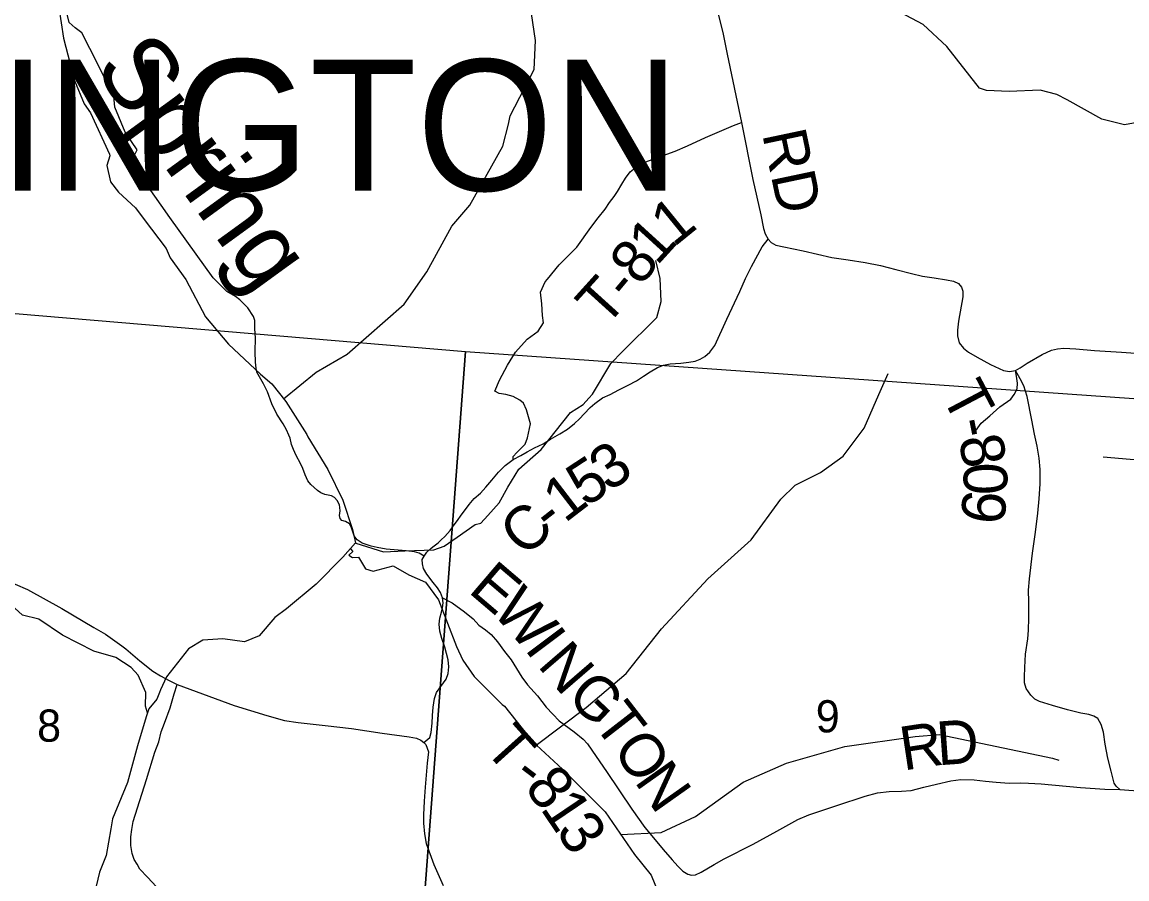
# Model space of a CAD drawing. Extents: x 1878108 to 2183446, y 146837 to 508383.
# Drawn here: x 1994161 to 2001746, y 367218 to 373098 of the extents above; entities that cross this region are included whole.
import ezdxf

# ---------------------------------------------------------------- set-up
doc = ezdxf.new("R2010")
doc.units = 0
for name, color, linetype in [('GM_X_County_Road', 7, 'Continuous'), ('GM_X_County_Road_Text', 7, 'Continuous'), ('GM_X_Minor_River', 7, 'Continuous'), ('GM_X_Minor_River_Text', 7, 'Continuous'), ('GM_X_Section', 7, 'Continuous'), ('GM_X_Section_Text', 7, 'Continuous'), ('GM_X_Township_Road', 7, 'Continuous'), ('GM_X_Township_Road_Text', 7, 'Continuous'), ('GM_X_Township_ROW', 7, 'Continuous'), ('GM_X_Township_Text', 7, 'Continuous')]:
    doc.layers.add(name, color=color, linetype=linetype)

msp = doc.modelspace()

# ---------------------------------------------------------------- linework, layer by layer
at = {"layer": 'GM_X_County_Road'}
for points in [[(1998930.4948730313, 373190.1173885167), (1998974.7430336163, 373015.04857924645), (1999001.6766965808, 372878.4564313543), (1999100.7540996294, 372408.07924600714), (1999178.6693389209, 372018.50304955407), (1999233.4985813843, 371774.1762498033), (1999251.4658765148, 371682.43100490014), (1999262.356077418, 371644.31751765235), (1999282.5563246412, 371607.7646893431), (1999304.1972899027, 371585.20062929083), (1999334.8405861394, 371567.96377515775), (1999391.339163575, 371554.5573330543), (1999522.5307755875, 371528.70205185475), (1999719.7969951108, 371482.73710749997), (1999832.794149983, 371467.41545938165), (1999948.6641138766, 371447.3057962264), (2000054.9580476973, 371427.19613307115), (2000160.2943785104, 371400.3832488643), (2000266.5883123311, 371372.6127616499), (2000342.238949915, 371355.37590751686), (2000421.7199995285, 371341.9694654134), (2000507.9042701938, 371329.5206263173), (2000554.826817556, 371319.9445962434), (2000589.300525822, 371303.6653451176), (2000609.4101889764, 371279.7252699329), (2000619.943822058, 371251.95478271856), (2000619.943822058, 371212.6930594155), (2000589.3005258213, 371046.0701361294), (2000583.5549077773, 370982.8683376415), (2000583.5549077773, 370945.5218203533), (2000595.046143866, 370897.6416699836), (2000624.7318370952, 370859.337549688), (2000658.2479423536, 370833.4822684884), (2000718.5769318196, 370798.0509572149), (2000808.591614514, 370747.29799782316), (2000898.6062972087, 370707.07867151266), (2000939.7832265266, 370699.4178474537), (2000980.0025528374, 370706.12106850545), (2001013.5186580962, 370725.2731286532), (2001061.3988084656, 370757.8316309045), (2001163.8623302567, 370816.2454143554), (2001228.0217317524, 370845.93110758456), (2001270.1562640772, 370856.4647406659), (2001313.2483994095, 370860.2951526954), (2001394.644655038, 370855.5071376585), (2001522.963458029, 370844.9735045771), (2001709.612058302, 370832.4932416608), (2001962.5032384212, 370814.33020834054)], [(1996918.0205916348, 368154.67707499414), (1996960.4898104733, 368188.1514093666), (1996969.1470592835, 368223.7423211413), (1996975.8804750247, 368287.2288124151), (1996978.7662246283, 368340.13422181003), (1996983.5758073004, 368396.8872973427), (1996991.2711395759, 368455.5642059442), (1997006.6618041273, 368497.88853346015), (1997035.519300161, 368539.25094444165), (1997071.1102119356, 368589.2706042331), (1997086.500876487, 368627.74726561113), (1997091.310459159, 368672.9573427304), (1997086.500876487, 368721.053169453), (1997063.41487966, 368808.5875740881), (1997042.252715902, 368868.2263992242), (1997027.8239678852, 368919.20797555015), (1997024.9382182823, 368965.3799692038), (1997027.8239678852, 369006.7423801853), (1997039.3669662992, 369048.10479116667), (1997048.0242151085, 369078.88612026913), (1997051.8718812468, 369112.553198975), (1997048.0242151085, 369146.2202776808), (1997033.5954670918, 369182.7731059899), (1997012.4333033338, 369214.51635162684), (1996982.6138907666, 369252.0310964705), (1996940.2895632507, 369309.7460885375), (1996916.2416498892, 369347.26083338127), (1996909.508234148, 369379.9659955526), (1996907.5844010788, 369409.7854081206), (1996920.7226158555, 369433.82363501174), (1996939.327646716, 369460.7669844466), (1996968.1851427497, 369486.73873087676), (1996990.309223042, 369504.05322849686), (1997016.2809694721, 369525.2153922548), (1997037.44313323, 369545.41563947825), (1997063.41487966, 369568.50163630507), (1997099.9677079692, 369609.86404728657), (1997126.9013709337, 369647.37879213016), (1997149.0254512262, 369677.1982046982), (1997174.0352811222, 369713.75103300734), (1997198.4334166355, 369744.86418332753), (1997229.8264401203, 369786.85668962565), (1997264.4554353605, 369828.21910060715), (1997306.7797628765, 369865.7338454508), (1997345.2564242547, 369905.17242336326), (1997384.6950021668, 369954.23016662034), (1997430.866995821, 370010.02132561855), (1997477.0389894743, 370055.2314027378), (1997531.8682319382, 370095.63189718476), (1997583.811724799, 370122.56556014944), (1997628.0598853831, 370148.5373065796), (1997678.0795451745, 370175.47096954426), (1997737.718370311, 370204.32846557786), (1997787.7380301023, 370236.0717112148), (1997853.1483544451, 370271.6626229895), (1997904.1299307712, 370305.32970169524), (1997954.1495905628, 370342.8444465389), (1997987.8166692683, 370375.5496087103), (1998020.5218314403, 370410.17860395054), (1998061.8842424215, 370453.4648480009), (1998093.6274880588, 370479.4365944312), (1998145.5709809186, 370518.8751723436), (1998197.514473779, 370542.92308570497), (1998257.1532989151, 370573.7044148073), (1998321.4298583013, 370606.18135832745), (1998379.3166987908, 370636.2289895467), (1998427.4125255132, 370667.0103186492), (1998473.5845191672, 370697.7916477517), (1998522.642262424, 370728.57297685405), (1998564.0046734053, 370743.00172487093), (1998610.1766670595, 370751.65897368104), (1998683.282323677, 370757.43047288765), (1998739.0734826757, 370764.1638886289), (1998781.3978101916, 370771.8592209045), (1998816.9887219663, 370785.32605238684), (1998847.770051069, 370803.60246654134), (1998881.4371297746, 370833.42187910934), (1998916.0661250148, 370878.63195622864), (1998999.752863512, 371059.47226470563), (1999088.2491846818, 371249.931738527), (1999127.6877625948, 371337.46614316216), (1999169.050173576, 371420.19096512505), (1999241.19391366, 371554.8592799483), (1999282.5563246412, 371607.7646893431)], [(1994028.7547166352, 369277.9359833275), (1994196.5350523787, 369203.2607139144), (1994432.228023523, 369073.22321259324), (1994653.6981429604, 368943.1857112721), (1994733.955663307, 368898.48532019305), (1994844.4286803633, 368816.4428589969)], [(1994844.4286803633, 368816.4428589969), (1994872.120508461, 368795.8776043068), (1994969.648634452, 368713.58824800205), (1995059.04941661, 368644.5058254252), (1995110.8612335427, 368610.98053211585), (1995170.8003943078, 368578.47115678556), (1995225.6599651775, 368552.05728932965), (1995615.7304953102, 368407.4683792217), (1995839.8570478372, 368340.1342218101), (1995962.9823642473, 368304.5433100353), (1996056.2882680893, 368291.07647855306), (1996241.938159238, 368269.9143147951), (1996422.7784677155, 368250.675984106), (1996633.4381887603, 368217.9708219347), (1996818.126163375, 368193.92290857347), (1996869.107739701, 368183.3418266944), (1996898.927152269, 368169.87499521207), (1996918.0205916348, 368154.67707499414), (1996933.5561475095, 368141.01749917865), (1996949.9087285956, 368090.03592285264), (1996941.2514797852, 368012.120683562), (1996927.784648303, 367846.6710396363), (1996922.0131490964, 367752.40321926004), (1996916.2416498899, 367658.1353988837), (1996917.2035664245, 367599.4584902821), (1996922.975065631, 367526.35283366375), (1996935.4799805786, 367459.9805927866), (1996987.4234734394, 367315.69311261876), (1997050.909964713, 367173.32946552)]]:
    msp.add_lwpolyline(points, dxfattribs=at)
at = {"layer": 'GM_X_Minor_River'}
for points in [[(2002203.6199999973, 372480.86), (2001730.2199999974, 372391.87), (2001574.3399999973, 372431.64), (2001336.4399999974, 372565.39), (2001264.4699999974, 372601.31), (2001150.5599999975, 372631.14), (2000936.7899999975, 372620.74), (2000780.9499999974, 372628.45999999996), (2000732.9799999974, 372644.39999999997), (2000508.8899999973, 372930.39), (2000346.8999999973, 373080.3), (1999929.0699999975, 373305.85), (1999887.0599999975, 373355.85), (1999792.9499999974, 373535.92), (1999642.6599999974, 373934.20999999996), (1999440.5599999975, 374204.20999999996), (1999342.5699999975, 374282.14999999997)], [(1995954.9399999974, 370513.07), (1996180.0399999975, 370695.31), (1996391.6699999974, 370817.88), (1996784.8599999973, 371161.08), (1996940.4399999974, 371383.68), (1997111.8999999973, 371698.43), (1997233.6099999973, 371840.86), (1997460.8999999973, 372245.83999999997), (1997500.6899999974, 372398.13), (1997512.6099999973, 372454.23), (1997676.0699999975, 372772.98), (1997685.8299999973, 372971.27999999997), (1997621.3999999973, 373405.76), (1997595.1899999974, 373612.01), (1997603.0499999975, 373736.19), (1997588.9299999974, 373848.32), (1997652.7299999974, 373964.6), (1997744.5299999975, 374058.89999999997), (1997744.3099999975, 374247.16)], [(1994412.6199999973, 373199.14), (1994444.7899999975, 372986.55), (1994521.0199999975, 372697.79), (1994587.1299999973, 372537.41), (1994631.1699999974, 372475.29), (1994761.3699999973, 372192.64999999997), (1994763.3799999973, 372180.62), (1994743.4399999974, 372114.38), (1994767.5299999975, 372002.07), (1994821.5699999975, 371929.94), (1994939.6199999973, 371823.82), (1994999.6599999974, 371743.67), (1995149.7799999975, 371543.3), (1995177.8199999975, 371479.14999999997), (1995283.9199999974, 371330.87), (1995420.0899999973, 371076.32), (1995578.1899999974, 370888), (1995796.2899999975, 370681.73), (1995874.3099999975, 370615.64999999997), (1995970.3799999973, 370493.43), (1996114.5199999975, 370266.98), (1996122.5299999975, 370250.95), (1996260.6699999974, 370026.48), (1996362.8299999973, 369816), (1996428.9799999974, 369615.5), (1996449.0499999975, 369523.24), (1996363.1699999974, 369424.8), (1996179.4099999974, 369239.94), (1995975.6399999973, 369071.08999999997), (1995895.7199999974, 369012.77999999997), (1995787.8699999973, 368886.20999999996), (1995687.9499999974, 368843.92), (1995537.9899999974, 368865.75), (1995402.0499999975, 368855.49), (1995302.1499999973, 368797.14999999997), (1995152.3799999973, 368604.32), (1995110.4699999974, 368515.98), (1995104.4899999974, 368497.91), (1995086.5399999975, 368451.74), (1995030.6199999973, 368385.44), (1995012.6699999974, 368331.25), (1994952.8799999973, 368130.54), (1994885.1299999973, 367879.66), (1994781.3799999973, 367630.73), (1994769.4499999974, 367560.49), (1994737.6299999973, 367377.88), (1994691.7499999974, 367263.45), (1994669.8399999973, 367167.13)], [(1996451.3299999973, 369522.31), (1996641.2599999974, 369461.5), (1996787.1899999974, 369469.76999999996), (1996987.1099999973, 369476.12), (1997059.0599999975, 369502.31), (1997146.9699999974, 369562.63), (1997270.8399999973, 369651.11), (1997310.8099999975, 369659.2), (1997358.7499999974, 369711.44), (1997436.6399999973, 369797.83), (1997494.5299999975, 369906.26), (1997570.3899999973, 370030.76999999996), (1997724.2099999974, 370165.43), (1997925.8999999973, 370418.52999999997), (1998013.8199999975, 370472.83999999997), (1998051.7699999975, 370517.04), (1998075.7299999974, 370545.16), (1998203.4999999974, 370754.01), (1998283.3799999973, 370838.39999999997), (1998519.0899999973, 371069.49), (1998548.9799999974, 371179.87), (1998540.8499999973, 371338.35), (1998510.7499999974, 371462.68)], [(1997690.9599999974, 368136.35), (1998032.7099999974, 368393.45999999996), (1998308.1399999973, 368628.3), (1998551.5399999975, 368933.17), (1998868.8099999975, 369278.24), (1999166.1899999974, 369545.16), (1999369.6499999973, 369823.93), (1999467.4399999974, 369920.24), (1999643.1599999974, 370006.69), (1999796.8699999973, 370119.13), (1999942.4999999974, 370311.67), (2000042.1199999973, 370542.17), (2000107.2799999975, 370686.74)], [(2003966.2599999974, 370286.99), (2003832.4699999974, 370232.67), (2003543.0399999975, 370005.82), (2003263.4799999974, 369875.12), (2003163.6099999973, 369848.91), (2003045.7499999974, 369842.68), (2002220.4099999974, 370021.43), (2001952.6299999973, 370079.01), (2001582.9799999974, 370112.39)], [(1996414.6799999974, 369483.85), (1996431.1099999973, 369465.04), (1996403.1399999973, 369438.91), (1996429.1399999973, 369422.91), (1996471.1299999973, 369424.98), (1996517.1799999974, 369346.82), (1996571.1699999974, 369328.85), (1996709.0799999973, 369367.2), (1996815.0999999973, 369305.18), (1996931.0999999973, 369253.20999999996), (1997019.1699999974, 369132.98), (1997143.4099999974, 368812.2), (1997185.4699999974, 368717.98), (1997263.5399999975, 368607.76999999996), (1997455.6299999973, 368415.49), (1997473.6299999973, 368403.49), (1997661.7699999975, 368163.06), (1997871.8499999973, 367970.81), (1998163.9999999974, 367678.39999999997), (1998364.1799999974, 367385.82), (1998480.2599999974, 367243.58), (1998576.4399999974, 367009.01)], [(1995021.9299999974, 368357.89999999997), (1995007.8999999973, 368403.95), (1995009.7899999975, 368498.08), (1994957.7099999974, 368616.14), (1994909.6999999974, 368668.13), (1994803.7299999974, 368738.02999999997), (1994653.8399999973, 368781.82), (1994437.9399999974, 368891.58), (1994275.9899999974, 369001.44), (1994164.0799999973, 369027.26999999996), (1993932.0899999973, 369235.13)], [(1998271.3099999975, 367521.56), (1998547.1499999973, 367537.20999999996), (1998784.7699999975, 367645.8), (1999110.1499999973, 367880.72), (1999407.6899999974, 368011.45), (1999809.1399999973, 368126.33999999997), (2000292.5399999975, 368195.32), (2000460.3499999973, 368209.64999999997), (2001235.7199999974, 368046.83999999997), (2001279.0299999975, 368033.56)]]:
    msp.add_lwpolyline(points, dxfattribs=at)
at = {"layer": 'GM_X_Section'}
for points in [[(1997204.250401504, 370837.10235871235), (1996799.9357297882, 365453.8552815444), (1991484.6203816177, 365902.1522979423), (1991912.9971478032, 371283.3746539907)], [(1997204.250401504, 370837.10235871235), (2002509.5386077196, 370464.8420482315), (2002125.2548655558, 365005.5633421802), (1996799.9357297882, 365453.8552815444)]]:
    msp.add_lwpolyline(points, close=True, dxfattribs=at)
at = {"layer": 'GM_X_Township_Road'}
for points in [[(1997767.8336706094, 371333.51774011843), (1997848.3387717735, 371431.73396353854), (1997968.5783385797, 371552.9354468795), (1998064.769992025, 371688.5656782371), (1998115.751568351, 371754.93791911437), (1998163.6873916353, 371815.07001666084), (1998192.7048911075, 371858.82490483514), (1998226.371969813, 371900.1873158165), (1998248.4960501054, 371934.81631105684), (1998278.3154626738, 371984.83597084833), (1998304.2872091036, 372027.16029836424), (1998336.0304547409, 372069.4846258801), (1998381.24053186, 372106.99937072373), (1998442.803190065, 372139.70453289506), (1998530.3375946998, 372171.447778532), (1998644.8056622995, 372212.8101895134), (1998728.492400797, 372249.36301782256), (1998852.579633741, 372306.11609335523), (1999044.0010240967, 372387.87899878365), (1999100.75409963, 372408.07924600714)], [(2000695.3496911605, 370273.96299021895), (2000746.1928284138, 370345.41821014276), (2000803.9066598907, 370396.2613473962), (2000873.9877409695, 370456.72345656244), (2000948.8783080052, 370511.0019409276), (2000971.5515989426, 370541.23299551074), (2000991.4766121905, 370581.0830220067), (2000994.9119593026, 370620.9330485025), (2000987.3541956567, 370666.9666997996), (2000980.0025528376, 370706.12106850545)], [(2001697.633597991, 367831.9850423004), (2001673.0494791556, 367855.47862356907), (2001657.6552906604, 367874.650219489), (2001638.0089386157, 367957.164898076), (2001613.9615088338, 368047.17099240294), (2001596.784773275, 368143.3607115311), (2001585.1045930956, 368225.12197278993), (2001569.3019963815, 368277.3392488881), (2001545.941636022, 368317.87634480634), (2001519.1459285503, 368334.3660109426), (2001484.1053880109, 368346.73326054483), (2001429.826903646, 368354.29102419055), (2001338.446670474, 368377.6513845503), (2001236.0733265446, 368407.8824391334), (2001146.7543016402, 368434.67814660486), (2001113.0878999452, 368452.54195158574), (2001085.6051230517, 368477.9635202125), (2001054.6869990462, 368524.6842409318), (2001043.0068188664, 368563.1601285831), (2001043.6938882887, 368605.7584327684), (2001044.3809577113, 368668.968819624), (2001050.5645825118, 368760.34905279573), (2001066.3671792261, 368865.4706744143), (2001071.1766651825, 368924.5586447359), (2001073.2378734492, 369007.00697541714), (2001072.5508040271, 369118.9992912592), (2001070.2142249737, 369199.9813675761), (2001076.673220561, 369277.02525839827), (2001098.659442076, 369452.91503051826), (2001117.8973859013, 369598.57374805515), (2001133.6999826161, 369728.42986887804), (2001144.006023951, 369825.99372685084), (2001150.189648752, 369928.36707078), (2001150.189648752, 370027.9921370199), (2001144.006023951, 370105.63098174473), (2001129.5775660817, 370187.3922430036), (2001112.4008305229, 370269.1535042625), (2001093.84995612, 370366.03029281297), (2001062.2447626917, 370528.1786764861), (2001038.1973329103, 370601.6951046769), (2001013.4628337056, 370649.7899642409), (2000980.0025528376, 370706.12106850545)], [(1997048.0242151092, 369146.2202776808), (1997112.9697230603, 369112.8156664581), (1997197.4792620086, 369050.9794184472), (1997256.5672323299, 369003.5716283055), (1997296.4172588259, 368960.2862546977), (1997342.450910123, 368927.99399184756), (1997381.6138671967, 368895.0146595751), (1997424.2121713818, 368844.85859174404), (1997471.6199615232, 368779.58699662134), (1997517.6536128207, 368720.4990262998), (1997591.1700410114, 368602.32308565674), (1997630.332998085, 368550.79287898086), (1997699.727009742, 368473.1540342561), (1997759.5020494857, 368396.20225895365), (1997804.1615619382, 368347.4203299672), (1997848.8210743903, 368302.7608175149), (1997949.8202794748, 368226.4961116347), (1998013.7177357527, 368177.71418264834), (1998043.2617209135, 368144.7348503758), (1998101.6626218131, 368058.8511725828), (1998173.8049111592, 367954.4166203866), (1998346.9464055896, 367696.7655870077), (1998436.952499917, 367569.65774387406), (1998519.400830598, 367471.4068164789), (1998561.312065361, 367420.5636792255), (1998623.148313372, 367347.73432045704), (1998662.3112704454, 367306.51015511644), (1998696.6647415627, 367272.15668399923), (1998730.3413001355, 367250.21303726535), (1998756.4397813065, 367243.9868376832), (1998783.235488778, 367246.7351153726), (1998822.3984458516, 367263.9118509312), (1998912.4045401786, 367316.1291270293), (1998981.7985518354, 367356.66622294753), (1999178.9874760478, 367456.9783586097), (1999342.5099985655, 367544.9232446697), (1999487.6434283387, 367625.0970983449), (1999560.998074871, 367658.28969935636), (1999753.377513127, 367720.8130167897), (1999947.8181596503, 367786.7716813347), (2000033.0147680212, 367808.75790284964), (2000112.7148210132, 367817.68980534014), (2000197.9114293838, 367820.43808302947), (2000265.244232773, 367825.2475689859), (2000351.8149799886, 367847.23379050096), (2000439.072796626, 367869.2200120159), (2000536.636654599, 367891.8933029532), (2000604.6565274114, 367900.8252054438), (2000698.09796885, 367898.0769277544), (2000775.7368135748, 367889.14502526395), (2000849.2532417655, 367881.5872616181), (2000936.5110584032, 367876.0907062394), (2001017.58525024, 367876.77777566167), (2001071.2010665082, 367874.4902780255), (2001157.7474123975, 367869.9070814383), (2001426.391556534, 367844.4855128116), (2001595.4106344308, 367833.4924020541), (2001697.633597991, 367831.9850423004), (2001945.7003935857, 367812.60482389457)], [(1995084.4473660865, 367163.29741193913), (1995022.476369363, 367229.3320805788), (1994968.6327164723, 367284.1916514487), (1994951.3621108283, 367319.74878071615), (1994929.4305955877, 367351.4120619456), (1994916.8208995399, 367391.87895723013), (1994906.661719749, 367447.75444607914), (1994907.677637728, 367505.66177088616), (1994914.7890635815, 367556.4576698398), (1994922.916407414, 367611.3172407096), (1994953.3939467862, 367706.8135307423), (1995015.3649435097, 367899.8379467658), (1995072.2563503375, 368086.76685491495), (1995098.6702177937, 368158.89703142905), (1995115.9408234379, 368226.9635360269), (1995138.2910189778, 368286.9026967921), (1995177.9118201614, 368392.5581666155), (1995205.3416055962, 368487.0385386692), (1995225.6599651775, 368552.05728932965)]]:
    msp.add_lwpolyline(points, dxfattribs=at)
at = {"layer": 'GM_X_Township_ROW'}
for points in [[(1996920.7226158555, 369433.82363500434), (1996886.910544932, 369453.4564503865), (1996855.2798979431, 369462.18214610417), (1996796.381451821, 369469.8171298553), (1996660.042456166, 369481.81496148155), (1996597.8718741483, 369492.7220811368), (1996557.5155314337, 369500.35706489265), (1996495.3449494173, 369522.17130420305), (1996461.532878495, 369545.07625546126), (1996439.71863919, 369573.4347665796), (1996421.1765357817, 369627.9703648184), (1996409.1787041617, 369654.14745198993), (1996381.910905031, 369670.5081314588), (1996355.330303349, 369677.47548211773), (1996343.865600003, 369691.08981734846), (1996339.1215870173, 369710.69874054), (1996343.8656000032, 369744.8306142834), (1996343.1490560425, 369767.7600209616), (1996338.8966617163, 369785.14382082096), (1996323.085825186, 369815.76846623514), (1996304.4556822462, 369835.8316971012), (1996285.1089953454, 369845.86331253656), (1996239.9667259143, 369855.17838399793), (1996211.3049675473, 369866.6430873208), (1996188.3755608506, 369883.1235983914), (1996143.9498353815, 369924.6831480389), (1996123.1700605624, 369950.4787305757), (1996104.5399176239, 369990.6051922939), (1996088.059406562, 370034.3143738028), (1996071.5788954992, 370069.425027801), (1996041.4840492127, 370124.5989126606), (1996023.570450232, 370164.72537436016), (1996010.6726589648, 370198.40294046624), (1996000.6410435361, 370242.11212197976), (1995991.3259720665, 370263.60844075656), (1995976.2785489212, 370298.71909475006), (1995951.9160543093, 370340.9951883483), (1995908.9234167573, 370408.3503205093), (1995874.529306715, 370478.5716285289), (1995845.1510043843, 370560.25763989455), (1995817.2057899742, 370616.1480687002), (1995772.0635205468, 370694.967904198), (1995767.047712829, 370722.1965746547), (1995762.748449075, 370764.47266825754), (1995759.8822732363, 370836.1270641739), (1995762.0319051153, 370931.4274107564), (1995757.7326413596, 370993.0501912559), (1995759.1657292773, 371051.09025196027), (1995748.4175698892, 371076.8858344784), (1995709.7241960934, 371137.0755270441), (1995654.5503112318, 371192.9659558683), (1995626.6050968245, 371215.1788186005), (1995567.1319482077, 371249.5729286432), (1995471.8316016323, 371342.0070993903), (1995173.7493145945, 371756.8860517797), (1995013.2434677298, 371987.6132066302), (1994922.9589288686, 372166.749196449), (1994951.6206872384, 372221.20653734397), (1994867.0685000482, 372341.58592248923), (1994796.847192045, 372513.55647270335), (1994791.114840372, 372589.51013240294), (1994626.309729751, 372917.6872657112), (1994570.4193009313, 373025.1688595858), (1994524.5604875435, 373058.1298817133), (1994484.4340258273, 373093.95707966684), (1994470.1031466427, 373151.28059641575)], [(1997531.8682319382, 370095.63189718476), (1997532.8301484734, 370115.8321444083), (1997556.878061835, 370143.72772390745), (1997615.5549704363, 370200.4807994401), (1997630.9456349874, 370245.6908765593), (1997650.183965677, 370340.9206134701), (1997623.2503027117, 370438.07418344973), (1997604.0119720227, 370482.3223440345), (1997577.0783090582, 370502.52259125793), (1997531.8682319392, 370529.4562542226), (1997482.8104886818, 370541.9611691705), (1997435.6765784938, 370549.65650144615), (1997405.857165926, 370564.0852494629), (1997438.562328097, 370641.038572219), (1997493.3915705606, 370743.9636414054), (1997547.483437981, 370832.0766726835), (1997628.0598853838, 370920.95628374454), (1997704.0512916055, 370975.7855262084), (1997740.604119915, 371033.5005182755), (1997732.9087876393, 371083.520178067), (1997729.0611215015, 371164.32116696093), (1997719.441956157, 371245.12215585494), (1997752.1471183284, 371314.3801463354), (1997767.8336706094, 371333.51774011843)]]:
    msp.add_lwpolyline(points, dxfattribs=at)

# ---------------------------------------------------------------- texts
at = {"layer": 'GM_X_County_Road_Text'}
for s, rotation, p in [('RD', 281.88890799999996, (1999241.0687877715, 372330.51666446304)), ('3', 34.238609, (1998187.8415768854, 369869.1707697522)), ('5', 33.200787, (1998028.2668738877, 369764.69462640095)), ('1', 37.521946, (1997886.5719630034, 369655.5976276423)), ('C', 42.549885, (1997613.5510921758, 369417.28337163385)), ('-', 38.189228, (1997790.470709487, 369579.99576957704))]:
    msp.add_text(s, height=300, rotation=rotation, dxfattribs=at).set_placement(p)
at = {"layer": 'GM_X_Minor_River_Text'}
msp.add_text('Spring', height=500.0455799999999, rotation=305.9966305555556, dxfattribs=at).set_placement((1994644.2799999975, 372781.08))
at = {"layer": 'GM_X_Section_Text'}
for s, p in [('9', (1999609.6412667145, 368223.34688854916)), ('8', (1994263.6513287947, 368159.54849252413))]:
    msp.add_text(s, height=221, rotation=1e-05, dxfattribs=at).set_placement(p)
at = {"layer": 'GM_X_Township_Road_Text'}
for s, rotation, p in [('1', 39.094612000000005, (1998634.3571399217, 371549.1459726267)), ('1', 47.672398, (1998518.5374076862, 371420.66697850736)), ('8', 52.885944, (1998411.6390847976, 371278.8467388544)), ('T', 47.855743, (1998163.6962072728, 370995.86793520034)), ('-', 50.076557, (1998322.5918976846, 371171.823653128)), ('T', 297.797466, (2000467.177306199, 370537.42921268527)), ('-', 281.242584, (2000564.1983418, 370360.44068509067)), ('8', 281.03846, (2000588.1625467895, 370239.8853296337)), ('0', 271.412987, (2000622.1007687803, 370071.7402222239)), ('9', 263.19514499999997, (2000627.191844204, 369898.34482979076)), ('E', 319.480522, (1997216.3286646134, 369189.7169371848)), ('W', 311.55967699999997, (1997379.0939911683, 369051.60152180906)), ('I', 306.922981, (1997605.6305602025, 368796.47622698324)), ('N', 310.774826, (1997693.459988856, 368680.8411070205)), ('G', 316.70277, (1997889.2922601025, 368456.42973893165)), ('T', 307.762226, (1998073.1243168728, 368284.5444799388)), ('T', 311.957592, (1997322.8210849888, 368109.841228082)), ('R', 8.563668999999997, (2000211.212947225, 367961.09078449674)), ('D', 4.094311, (2000448.719738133, 367997.10019149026)), ('O', 304.126541, (1998207.5863530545, 368111.2212628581)), ('-', 322.682701, (1997517.7965543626, 367901.51513828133)), ('8', 308.852028, (1997602.0923102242, 367840.16250851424)), ('N', 305.276073, (1998359.4364673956, 367887.281733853)), ('1', 304.026363, (1997714.0487972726, 367701.6231951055)), ('3', 304.421265, (1997818.7315024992, 367546.6015240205))]:
    msp.add_text(s, height=300, rotation=rotation, dxfattribs=at).set_placement(p)
at = {"layer": 'GM_X_Township_Text'}
msp.add_text('HUNTINGTON', height=900, rotation=1e-05, dxfattribs=at).set_placement((1990652.8904797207, 371940.85540406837))

doc.saveas('drawing.dxf')
